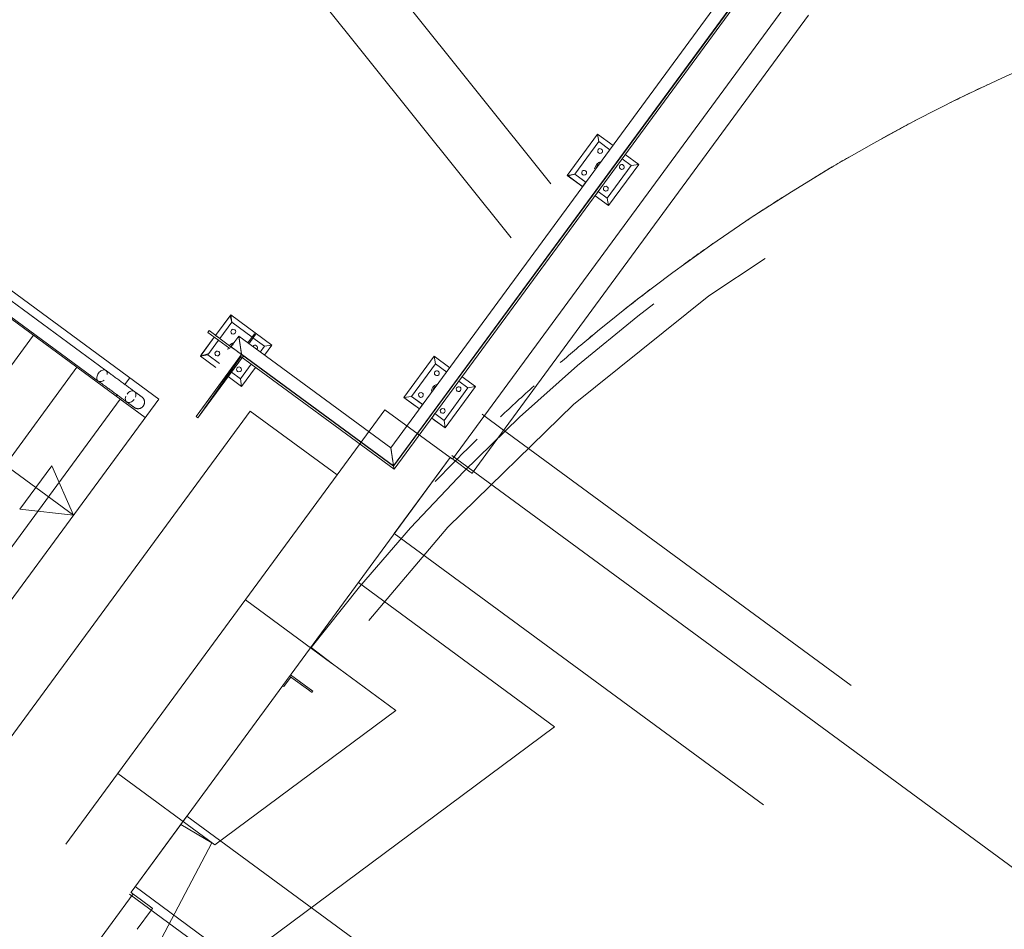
# Model space of a CAD drawing. Header units: metres. Extents: x 135583 to 135939, y 457896 to 458258.
# Tile 382 of 599: x 135791.68 to 135795.33, y 457962.13 to 457965.51. Entities that reach past the tile are written whole.
import ezdxf

# ---------------------------------------------------------------- set-up
doc = ezdxf.new("R2010")
doc.units = ezdxf.units.M
doc.linetypes.add('Hidden', pattern=[4, 2, -2])
doc.layers.add('NIEUWE INSTALLATIE', color=250, linetype='Continuous', lineweight=0)

msp = doc.modelspace()

# ---------------------------------------------------------------- linework, layer by layer
at = {"layer": 'NIEUWE INSTALLATIE'}
for p, q in [((135797.4269, 457969.871), (135793.0527, 457963.9171)), ((135793.063, 457963.8496), (135797.4658, 457969.8424)), ((135797.4665, 457969.8419), (135793.0632, 457963.8484)), ((135793.0649, 457963.8372), (135797.473, 457969.8372)), ((135793.2814, 457963.8751), (135796.8335, 457968.71)), ((135793.2814, 457963.8751), (135796.8335, 457968.71)), ((135793.6469, 457964.8963), (135792.3524, 457966.5123)), ((135792.2053, 457966.312), (135793.4998, 457964.696)), ((135791.9956, 457964.2035), (135790.3117, 457965.4407)), ((135792.0339, 457964.1083), (135790.233, 457965.4313)), ((135790.2841, 457965.401), (135791.967, 457964.1646)), ((135793.7072, 457964.9277), (135793.8197, 457965.0808)), ((135793.8197, 457965.0808), (135793.8777, 457965.0382)), ((135793.8197, 457965.0808), (135793.824, 457965.0529)), ((135793.824, 457965.0529), (135793.7352, 457964.932)), ((135793.8659, 457965.0221), (135793.824, 457965.0529)), ((135790.0093, 457965.0373), (135791.8749, 457963.6666)), ((135793.9229, 457965.005), (135793.9728, 457964.9684)), ((135793.8603, 457964.8152), (135793.9728, 457964.9684)), ((135793.9728, 457964.9684), (135793.8603, 457964.8152)), ((135793.9449, 457964.9641), (135793.9111, 457964.9889)), ((135793.9728, 457964.9684), (135793.9449, 457964.9641)), ((135793.9728, 457964.9684), (135793.9449, 457964.9641)), ((135793.7352, 457964.932), (135793.7072, 457964.9277)), ((135793.7352, 457964.932), (135793.7104, 457964.9254)), ((135793.7762, 457964.9019), (135793.7352, 457964.932)), ((135793.7352, 457964.932), (135793.777, 457964.9013)), ((135793.9449, 457964.9641), (135793.8561, 457964.8432)), ((135793.8561, 457964.8432), (135793.9449, 457964.9641)), ((135793.7652, 457964.8851), (135793.7072, 457964.9277)), ((135793.7104, 457964.9254), (135793.7352, 457964.9072)), ((135793.7352, 457964.9072), (135793.7643, 457964.8858)), ((135793.7643, 457964.8858), (135793.7762, 457964.9019)), ((135793.8222, 457964.868), (135793.8104, 457964.8519)), ((135793.8561, 457964.8432), (135793.8222, 457964.868)), ((135793.8222, 457964.868), (135793.8561, 457964.8432)), ((135793.8104, 457964.8519), (135793.8381, 457964.8316)), ((135793.8603, 457964.8152), (135793.8104, 457964.8519)), ((135793.8381, 457964.8316), (135793.8603, 457964.8152)), ((135793.8603, 457964.8152), (135793.8561, 457964.8432)), ((135793.8561, 457964.8432), (135793.8603, 457964.8152)), ((135793.8603, 457964.8152), (135793.8561, 457964.8432)), ((135792.4023, 457964.3339), (135792.4586, 457964.4104)), ((135792.4561, 457964.407), (135792.4023, 457964.3339)), ((135792.4185, 457964.322), (135792.4629, 457964.3825)), ((135792.4629, 457964.3825), (135792.4185, 457964.322)), ((135792.4629, 457964.3825), (135792.4561, 457964.407)), ((135792.4586, 457964.4104), (135792.6117, 457964.298)), ((135792.4586, 457964.4104), (135792.4629, 457964.3825)), ((135792.5378, 457964.3274), (135792.4629, 457964.3825)), ((135792.3734, 457964.3452), (135792.3782, 457964.3516)), ((135792.3734, 457964.3452), (135792.4554, 457964.285)), ((135792.4594, 457964.2919), (135792.3782, 457964.3516)), ((135791.7263, 457964.3342), (135791.1935, 457963.6089)), ((135792.3461, 457964.2573), (135792.3976, 457964.3274)), ((135792.3976, 457964.3274), (135792.3492, 457964.2616)), ((135792.4137, 457964.3156), (135792.3741, 457964.2616)), ((135792.3777, 457964.2666), (135792.4137, 457964.3156)), ((135792.4137, 457964.3156), (135792.3976, 457964.3274)), ((135792.4023, 457964.3339), (135792.4185, 457964.322)), ((135792.4886, 457964.3315), (135792.4595, 457964.2919)), ((135793.0527, 457963.9171), (135792.4886, 457964.3315)), ((135792.5467, 457964.3395), (135792.522, 457964.3059)), ((135792.526, 457964.303), (135792.5507, 457964.3366)), ((135792.5837, 457964.2937), (135792.5408, 457964.3252)), ((135792.5507, 457964.3366), (135792.5467, 457964.3395)), ((135792.4594, 457964.2919), (135792.4789, 457964.2776)), ((135792.4738, 457964.2814), (135792.4692, 457964.2848)), ((135792.4789, 457964.2776), (135792.4839, 457964.2739)), ((135792.568, 457964.2722), (135792.5837, 457964.2937)), ((135792.6117, 457964.298), (135792.5837, 457964.2937)), ((135792.6117, 457964.298), (135792.5841, 457964.2603)), ((135792.3303, 457964.0332), (135792.499, 457964.2628)), ((135792.4911, 457964.2521), (135792.3303, 457964.0332)), ((135792.5055, 457964.2581), (135792.3368, 457964.0284)), ((135792.3368, 457964.0284), (135792.4963, 457964.2549)), ((135792.3461, 457964.2573), (135792.3777, 457964.2666)), ((135792.3492, 457964.2616), (135792.3461, 457964.2573)), ((135792.3741, 457964.2616), (135792.3461, 457964.2573)), ((135792.404, 457964.2148), (135792.3461, 457964.2573)), ((135792.3741, 457964.2616), (135792.4176, 457964.2296)), ((135792.4963, 457964.2549), (135792.4911, 457964.2521)), ((135792.4929, 457964.2575), (135793.0649, 457963.8372)), ((135792.4984, 457964.2633), (135792.4989, 457964.264)), ((135792.4984, 457964.2633), (135792.4989, 457964.264)), ((135793.0632, 457963.8484), (135792.4984, 457964.2633)), ((135792.4989, 457964.264), (135793.063, 457963.8496)), ((135792.5055, 457964.2581), (135792.499, 457964.2628)), ((135793.1015, 457964.1032), (135793.214, 457964.2564)), ((135793.214, 457964.2564), (135793.2718, 457964.2139)), ((135793.214, 457964.2564), (135793.2183, 457964.2284)), ((135791.8875, 457964.2158), (135791.3546, 457963.4905)), ((135791.996, 457964.2033), (135791.9956, 457964.2035)), ((135792.4949, 457964.1728), (135792.5346, 457964.2268)), ((135792.5507, 457964.2149), (135792.4992, 457964.1448)), ((135793.2183, 457964.2284), (135793.1295, 457964.1075)), ((135793.26, 457964.1978), (135793.2183, 457964.2284)), ((135792.0647, 457964.1503), (135792.0842, 457964.1768)), ((135792.4992, 457964.1448), (135792.4492, 457964.1815)), ((135792.4611, 457964.1977), (135792.4949, 457964.1728)), ((135792.4992, 457964.1448), (135792.4949, 457964.1728)), ((135793.3391, 457964.1396), (135793.3053, 457964.1644)), ((135793.3172, 457964.1806), (135793.3671, 457964.1439)), ((135793.2503, 457964.0187), (135793.3391, 457964.1396)), ((135793.3671, 457964.1439), (135793.2546, 457963.9907)), ((135793.3671, 457964.1439), (135793.3391, 457964.1396)), ((135792.0487, 457964.0974), (135791.5158, 457963.3721)), ((135792.0339, 457964.1083), (135792.0385, 457964.1146)), ((135792.1413, 457964.0293), (135792.0339, 457964.1083)), ((135792.1413, 457964.0293), (135792.0487, 457964.0974)), ((135793.1295, 457964.1075), (135793.1015, 457964.1032)), ((135793.1295, 457964.1075), (135793.1015, 457964.1032)), ((135793.1015, 457964.1032), (135793.1295, 457964.0827)), ((135793.1593, 457964.0608), (135793.1015, 457964.1032)), ((135793.1705, 457964.0774), (135793.1295, 457964.1075)), ((135793.1295, 457964.1075), (135793.1711, 457964.0769)), ((135793.1295, 457964.0827), (135793.1586, 457964.0613)), ((135793.1586, 457964.0613), (135793.1705, 457964.0774)), ((135792.3303, 457964.0332), (135792.3368, 457964.0284)), ((135792.3303, 457964.0332), (135792.3368, 457964.0284)), ((135793.2165, 457964.0436), (135793.2047, 457964.0274)), ((135793.2047, 457964.0274), (135793.2166, 457964.0187)), ((135793.2546, 457963.9907), (135793.2047, 457964.0274)), ((135793.2503, 457964.0187), (135793.2165, 457964.0436)), ((135793.2165, 457964.0436), (135793.2503, 457964.0187)), ((135793.2166, 457964.0187), (135793.2546, 457963.9907)), ((135793.2546, 457963.9907), (135793.2503, 457964.0187)), ((135793.2546, 457963.9907), (135793.2503, 457964.0187)), ((135793.4663, 457963.9865), (135793.3982, 457964.0365)), ((135793.4663, 457963.9865), (135793.3982, 457964.0365)), ((135793.3586, 457963.8282), (135793.4189, 457963.9104)), ((135793.3586, 457963.8282), (135793.4189, 457963.9104)), ((135794.1163, 457963.2732), (135793.2788, 457963.8885)), ((135794.1163, 457963.2732), (135793.2788, 457963.8885)), ((135791.6761, 457963.6886), (135791.7945, 457963.8498)), ((135791.8749, 457963.6666), (135791.7945, 457963.8498)), ((135793.0649, 457963.8372), (135793.0632, 457963.8484)), ((135791.8749, 457963.6666), (135791.6761, 457963.6886)), ((135797.7416, 457960.6098), (135794.7981, 457962.7723)), ((135797.7416, 457960.6098), (135794.7981, 457962.7723)), ((135788.2473, 457957.023), (135792.0962, 457962.2619)), ((135788.2473, 457957.023), (135792.0962, 457962.2619)), ((135792.0828, 457962.2606), (135792.9203, 457961.6453)), ((135792.0828, 457962.2606), (135792.9203, 457961.6453)), ((135792.1112, 457962.1304), (135792.1642, 457962.2025)), ((135792.1112, 457962.1304), (135792.1642, 457962.2025))]:
    msp.add_line(p, q, dxfattribs=at)
at = {"layer": 'NIEUWE INSTALLATIE', "linetype": 'Hidden'}
for p, q in [((135793.419, 457963.9104), (135796.9066, 457968.6575)), ((135793.419, 457963.9104), (135796.9066, 457968.6575)), ((135793.419, 457963.9104), (135796.9066, 457968.6575)), ((135793.419, 457963.9104), (135796.9066, 457968.6575)), ((135792.1917, 457964.0978), (135790.2833, 457965.4998)), ((135791.5582, 457963.2355), (135792.1917, 457964.0978)), ((135792.5311, 457964.0531), (135791.5246, 457962.6831)), ((135792.5311, 457964.0531), (135791.5246, 457962.6831)), ((135792.8535, 457963.8163), (135792.5311, 457964.0531)), ((135792.8535, 457963.8163), (135792.5311, 457964.0531)), ((135793.0311, 457964.058), (135792.8535, 457963.8163)), ((135793.0311, 457964.058), (135792.8535, 457963.8163)), ((135793.0311, 457964.058), (135792.8535, 457963.8163)), ((135793.0311, 457964.058), (135792.8535, 457963.8163)), ((135793.2729, 457963.8805), (135793.0311, 457964.0581)), ((135793.2729, 457963.8805), (135793.0311, 457964.0581)), ((135793.3982, 457964.0366), (135793.3913, 457964.0416)), ((135793.3982, 457964.0366), (135793.3913, 457964.0416)), ((135793.3982, 457964.0366), (135793.3913, 457964.0416)), ((135793.3982, 457964.0366), (135793.3913, 457964.0416)), ((135804.4319, 457955.9303), (135793.4664, 457963.9865)), ((135804.4319, 457955.9303), (135793.4664, 457963.9865)), ((135804.4319, 457955.9303), (135793.4664, 457963.9865)), ((135804.4319, 457955.9303), (135793.4664, 457963.9865)), ((135793.2729, 457963.8805), (135792.0887, 457962.2687)), ((135793.2729, 457963.8805), (135792.0887, 457962.2687)), ((135793.0657, 457963.5984), (135793.2729, 457963.8805)), ((135793.0657, 457963.5984), (135793.2729, 457963.8805)), ((135793.3461, 457963.8281), (135793.2897, 457963.8696)), ((135793.3461, 457963.8281), (135793.2897, 457963.8696)), ((135793.3461, 457963.8281), (135793.2897, 457963.8696)), ((135793.3461, 457963.8281), (135793.2897, 457963.8696)), ((135791.847, 457962.4463), (135792.8535, 457963.8163)), ((135791.847, 457962.4463), (135792.8535, 457963.8163)), ((135793.3542, 457963.8222), (135793.3586, 457963.8282)), ((135793.3542, 457963.8222), (135793.3586, 457963.8282)), ((135793.3542, 457963.8222), (135793.3586, 457963.8282)), ((135793.3542, 457963.8222), (135793.3586, 457963.8282)), ((135804.1063, 457955.487), (135793.0657, 457963.5984)), ((135804.1063, 457955.487), (135793.0657, 457963.5984)), ((135793.6606, 457962.8821), (135792.9324, 457963.4171)), ((135793.6606, 457962.8821), (135792.9324, 457963.4171)), ((135792.513, 457963.3529), (135792.8342, 457963.117)), ((135792.513, 457963.3529), (135792.8342, 457963.117)), ((135792.513, 457963.3529), (135792.8342, 457963.117)), ((135792.513, 457963.3529), (135792.8342, 457963.117)), ((135794.798, 457962.7724), (135794.1163, 457963.2732)), ((135794.798, 457962.7724), (135794.1163, 457963.2732)), ((135794.798, 457962.7724), (135794.1163, 457963.2732)), ((135794.798, 457962.7724), (135794.1163, 457963.2732)), ((135792.7569, 457963.1761), (135792.8363, 457963.1154)), ((135792.7569, 457963.1761), (135792.8363, 457963.1154)), ((135792.8364, 457963.1154), (135793.0715, 457962.9426)), ((135792.8364, 457963.1154), (135793.0715, 457962.9426)), ((135792.8364, 457963.1154), (135793.0715, 457962.9426)), ((135792.8364, 457963.1154), (135793.0715, 457962.9426)), ((135792.6821, 457963.0662), (135792.656, 457963.0307)), ((135792.6821, 457963.0662), (135792.656, 457963.0307)), ((135792.7603, 457963.0087), (135792.6773, 457963.0697)), ((135792.7603, 457963.0087), (135792.6773, 457963.0697)), ((135792.6808, 457963.0746), (135792.7638, 457963.0136)), ((135792.6808, 457963.0746), (135792.7638, 457963.0136)), ((135792.656, 457963.0307), (135792.6512, 457963.0343)), ((135792.656, 457963.0307), (135792.6512, 457963.0343)), ((135792.7638, 457963.0136), (135792.7603, 457963.0087)), ((135792.7638, 457963.0136), (135792.7603, 457963.0087)), ((135793.0715, 457962.9426), (135792.3999, 457962.4433)), ((135792.3999, 457962.4433), (135793.0715, 457962.9426)), ((135793.0715, 457962.9426), (135792.3999, 457962.4433)), ((135792.3999, 457962.4433), (135793.0715, 457962.9426)), ((135792.4853, 457962.0083), (135793.6606, 457962.8821)), ((135792.4853, 457962.0083), (135793.6606, 457962.8821)), ((135792.3999, 457962.4433), (135792.0394, 457962.7082)), ((135792.3999, 457962.4433), (135792.0394, 457962.7082)), ((135792.3999, 457962.4433), (135792.0394, 457962.7082)), ((135792.3999, 457962.4433), (135792.0394, 457962.7082)), ((135792.0887, 457962.2687), (135792.296, 457962.5507)), ((135792.0887, 457962.2687), (135792.296, 457962.5507)), ((135792.389, 457962.4514), (135792.2732, 457962.5197)), ((135792.389, 457962.4514), (135792.2732, 457962.5197)), ((135792.296, 457962.5507), (135803.3366, 457954.4394)), ((135792.296, 457962.5507), (135803.3366, 457954.4394)), ((135792.1035, 457962.2888), (135792.4853, 457962.0083)), ((135792.1035, 457962.2888), (135792.4853, 457962.0083)), ((135792.104, 457962.2556), (135792.1604, 457962.2142)), ((135792.104, 457962.2556), (135792.1604, 457962.2142)), ((135792.104, 457962.2556), (135792.1604, 457962.2142)), ((135792.104, 457962.2556), (135792.1604, 457962.2142)), ((135792.1642, 457962.2025), (135792.1684, 457962.2082)), ((135792.1642, 457962.2025), (135792.1684, 457962.2082)), ((135792.1642, 457962.2025), (135792.1684, 457962.2082)), ((135792.1642, 457962.2025), (135792.1684, 457962.2082))]:
    msp.add_line(p, q, dxfattribs=at)
at = {"layer": 'NIEUWE INSTALLATIE', "linetype": 'Hidden', "flags": 128}
msp.add_lwpolyline([(135801.5629, 457964.9872), (135801.3086, 457965.1235), (135801.0489, 457965.2489), (135800.7842, 457965.3632), (135800.5148, 457965.4663), (135800.2414, 457965.558), (135799.9643, 457965.6381), (135799.6841, 457965.7064), (135799.4013, 457965.7629), (135799.1163, 457965.8075), (135798.8298, 457965.84), (135798.5421, 457965.8604), (135798.2538, 457965.8687), (135797.9654, 457965.8648), (135797.6775, 457965.8488), (135797.3904, 457965.8207), (135797.1048, 457965.7806), (135796.8212, 457965.7284), (135796.54, 457965.6644), (135796.2617, 457965.5886), (135795.9869, 457965.5011), (135795.716, 457965.4022), (135795.4495, 457965.2919), (135795.1879, 457965.1705), (135794.9316, 457965.0382), (135794.6811, 457964.8953), (135794.4369, 457964.7419), (135794.1993, 457964.5784), (135793.9688, 457964.405), (135793.7458, 457964.2221), (135793.5308, 457964.0299), (135793.324, 457963.8289), (135793.1258, 457963.6193), (135792.9367, 457963.4016), (135792.7569, 457963.1761)], dxfattribs=at)
msp.add_lwpolyline([(135801.5629, 457964.9872), (135801.3086, 457965.1235), (135801.0489, 457965.2489), (135800.7842, 457965.3632), (135800.5148, 457965.4663), (135800.2414, 457965.558), (135799.9643, 457965.6381), (135799.6841, 457965.7064), (135799.4013, 457965.7629), (135799.1163, 457965.8075), (135798.8298, 457965.84), (135798.5421, 457965.8604), (135798.2538, 457965.8687), (135797.9654, 457965.8648), (135797.6775, 457965.8488), (135797.3904, 457965.8207), (135797.1048, 457965.7806), (135796.8212, 457965.7284), (135796.54, 457965.6644), (135796.2617, 457965.5886), (135795.9869, 457965.5011), (135795.716, 457965.4022), (135795.4495, 457965.2919), (135795.1879, 457965.1705), (135794.9316, 457965.0382), (135794.6811, 457964.8953), (135794.4369, 457964.7419), (135794.1993, 457964.5784), (135793.9688, 457964.405), (135793.7458, 457964.2221), (135793.5308, 457964.0299), (135793.324, 457963.8289), (135793.1258, 457963.6193), (135792.9367, 457963.4016), (135792.7569, 457963.1761)], dxfattribs=at)
at = {"layer": 'NIEUWE INSTALLATIE', "flags": 128}
for points in [[(135792.1291, 457964.1055), (135792.129, 457964.1055), (135792.1288, 457964.1057), (135792.1285, 457964.1059), (135792.1281, 457964.1062), (135792.1275, 457964.1067), (135792.1268, 457964.1072), (135792.1259, 457964.1078), (135792.125, 457964.1085), (135792.1239, 457964.1093), (135792.1227, 457964.1102), (135792.1214, 457964.1111), (135792.12, 457964.1122), (135792.1184, 457964.1133), (135792.1168, 457964.1145), (135792.115, 457964.1158), (135792.1131, 457964.1172), (135792.1112, 457964.1187), (135792.1091, 457964.1202), (135792.1069, 457964.1218), (135792.1046, 457964.1234), (135792.1023, 457964.1252), (135792.0998, 457964.127), (135792.0973, 457964.1288), (135792.0947, 457964.1307), (135792.092, 457964.1327), (135792.0893, 457964.1347), (135792.0865, 457964.1368), (135792.0836, 457964.1389), (135792.0807, 457964.141), (135792.0777, 457964.1432), (135792.0747, 457964.1455), (135792.0716, 457964.1477), (135792.0685, 457964.15), (135792.0654, 457964.1523), (135792.0622, 457964.1546), (135792.059, 457964.157), (135792.0558, 457964.1593), (135792.0526, 457964.1617), (135792.0494, 457964.1641), (135792.0461, 457964.1664), (135792.0429, 457964.1688), (135792.0397, 457964.1711), (135792.0365, 457964.1735), (135792.0333, 457964.1758), (135792.0302, 457964.1781), (135792.0271, 457964.1804), (135792.024, 457964.1827), (135792.0209, 457964.1849), (135792.0179, 457964.1872), (135792.015, 457964.1893), (135792.0121, 457964.1915), (135792.0092, 457964.1936), (135792.0064, 457964.1956), (135792.0037, 457964.1976), (135792.0011, 457964.1995), (135791.9985, 457964.2014), (135791.996, 457964.2032), (135791.9956, 457964.2035)], [(135791.967, 457964.1646), (135791.9695, 457964.1628), (135791.972, 457964.1609), (135791.9747, 457964.159), (135791.9774, 457964.157), (135791.9802, 457964.155), (135791.983, 457964.1529), (135791.9859, 457964.1508), (135791.9888, 457964.1486), (135791.9918, 457964.1464), (135791.9949, 457964.1442), (135791.998, 457964.1419), (135792.0011, 457964.1396), (135792.0042, 457964.1373), (135792.0074, 457964.135), (135792.0106, 457964.1326), (135792.0138, 457964.1302), (135792.017, 457964.1279), (135792.0202, 457964.1255), (135792.0235, 457964.1231), (135792.0267, 457964.1208), (135792.0299, 457964.1184), (135792.0331, 457964.1161), (135792.0362, 457964.1138), (135792.0394, 457964.1114), (135792.0425, 457964.1092), (135792.0456, 457964.1069), (135792.0486, 457964.1047), (135792.0516, 457964.1025), (135792.0545, 457964.1003), (135792.0574, 457964.0982), (135792.0602, 457964.0961), (135792.063, 457964.0941), (135792.0657, 457964.0921), (135792.0683, 457964.0902), (135792.0708, 457964.0883), (135792.0733, 457964.0865), (135792.0757, 457964.0848), (135792.078, 457964.0831), (135792.0801, 457964.0815), (135792.0822, 457964.08), (135792.0842, 457964.0785), (135792.0861, 457964.0771), (135792.0879, 457964.0758), (135792.0896, 457964.0746), (135792.0911, 457964.0734), (135792.0926, 457964.0724), (135792.0939, 457964.0714), (135792.0951, 457964.0705), (135792.0962, 457964.0697), (135792.0972, 457964.069), (135792.0981, 457964.0684), (135792.0988, 457964.0678), (135792.0994, 457964.0674), (135792.0998, 457964.067), (135792.1002, 457964.0668), (135792.1004, 457964.0666), (135792.1005, 457964.0666)], [(135792.1239, 457964.1093), (135792.1246, 457964.1088), (135792.1256, 457964.108), (135792.1265, 457964.1074), (135792.1272, 457964.1068), (135792.1279, 457964.1064), (135792.1284, 457964.106), (135792.1287, 457964.1058), (135792.129, 457964.1056), (135792.1291, 457964.1055)], [(135792.1291, 457964.1055), (135792.1299, 457964.1049), (135792.1306, 457964.1043), (135792.1313, 457964.1036), (135792.132, 457964.103), (135792.1327, 457964.1023), (135792.1333, 457964.1015), (135792.1339, 457964.1008), (135792.1345, 457964.1), (135792.135, 457964.0992), (135792.1355, 457964.0984), (135792.136, 457964.0975), (135792.1365, 457964.0967), (135792.1369, 457964.0958), (135792.1372, 457964.0949), (135792.1376, 457964.094), (135792.1379, 457964.0931), (135792.1381, 457964.0922), (135792.1384, 457964.0912), (135792.1386, 457964.0903), (135792.1387, 457964.0893), (135792.1388, 457964.0884), (135792.1389, 457964.0874), (135792.1389, 457964.0864), (135792.1389, 457964.0855), (135792.1389, 457964.0845), (135792.1388, 457964.0835), (135792.1387, 457964.0826), (135792.1385, 457964.0816), (135792.1383, 457964.0807), (135792.1381, 457964.0797), (135792.1378, 457964.0788), (135792.1375, 457964.0779), (135792.1372, 457964.077), (135792.1368, 457964.0761), (135792.1364, 457964.0752), (135792.1359, 457964.0744), (135792.1355, 457964.0735), (135792.135, 457964.0727), (135792.1344, 457964.0719), (135792.1343, 457964.0717)], [(135792.1005, 457964.0666), (135792.1004, 457964.0666), (135792.1002, 457964.0667), (135792.0999, 457964.067), (135792.0995, 457964.0673), (135792.0989, 457964.0677), (135792.0982, 457964.0683), (135792.0974, 457964.0689), (135792.0964, 457964.0696), (135792.0953, 457964.0704), (135792.0952, 457964.0705)], [(135792.1343, 457964.0717), (135792.1337, 457964.071), (135792.133, 457964.0702), (135792.1324, 457964.0695), (135792.1317, 457964.0688), (135792.131, 457964.0681), (135792.1303, 457964.0675), (135792.1295, 457964.0669), (135792.1288, 457964.0663), (135792.128, 457964.0658), (135792.1271, 457964.0653), (135792.1263, 457964.0648), (135792.1254, 457964.0644), (135792.1246, 457964.0639), (135792.1237, 457964.0636), (135792.1228, 457964.0632), (135792.1219, 457964.0629), (135792.1209, 457964.0627), (135792.12, 457964.0624), (135792.119, 457964.0623), (135792.1181, 457964.0621), (135792.1171, 457964.062), (135792.1162, 457964.0619), (135792.1152, 457964.0619), (135792.1142, 457964.0619), (135792.1133, 457964.0619), (135792.1123, 457964.062), (135792.1114, 457964.0621), (135792.1104, 457964.0623), (135792.1095, 457964.0625), (135792.1085, 457964.0627), (135792.1076, 457964.063), (135792.1067, 457964.0633), (135792.1058, 457964.0636), (135792.1049, 457964.064), (135792.104, 457964.0644), (135792.1032, 457964.0649), (135792.1023, 457964.0653), (135792.1015, 457964.0659), (135792.1007, 457964.0664), (135792.1005, 457964.0666)]]:
    msp.add_lwpolyline(points, dxfattribs=at)
at = {"layer": 'NIEUWE INSTALLATIE', "linetype": 'Hidden'}
for radius, start, end in [(6.75, 55.94738, 142.63491), (6.75, 55.94738, 142.63491), (6.9, 113.20073, 136.79423), (6.9, 113.20073, 136.79423), (6.9, 115.18347, 116.41752), (6.9, 115.18347, 116.41752), (6.9, 117.586, 118.82428), (6.9, 117.586, 118.82428), (6.9, 119.98844, 121.2326), (6.9, 119.98844, 121.2326), (6.9, 122.39082, 123.64331), (6.9, 122.39082, 123.64331), (6.9, 124.79314, 126.05803), (6.9, 124.79314, 126.05803), (6.9, 127.1954, 128.48017), (6.9, 127.1954, 128.48017), (6.9, 129.59762, 130.91866), (6.9, 129.59762, 130.91866), (6.9, 131.9998, 133.40619), (6.9, 131.9998, 133.40619), (6.9, 134.40195, 136.23697), (6.9, 134.40195, 136.23697), (6.75, 149.43517, 323.721), (6.75, 149.43517, 323.721)]:
    msp.add_arc((135798.2011, 457959.0189), radius, start, end, dxfattribs=at)
at = {"layer": 'NIEUWE INSTALLATIE'}
msp.add_arc((135792.4789, 457964.2776), 0.0312, 158.696, 173.696, dxfattribs=at)
for centre, major_axis, ratio, start_param, end_param in [((135793.8293, 457965.0179), (-0.0089, -0.00136), 1, 5.497787, 8.63938), ((135793.8293, 457965.0179), (-0.00352, -0.00828), 1, 1.338973, 4.480565), ((135793.84, 457964.948), (-0.031, 0.0028), 1, 5.009799, 6.264396), ((135793.84, 457964.948), (-0.0252, 0.007), 1, 5.658662, 6.182261), ((135793.9099, 457964.9587), (-0.00725, 0.00533), 1, 3.141593, 6.283185), ((135793.7701, 457964.9373), (-0.00533, -0.00725), 1, 4.712389, 7.853982), ((135793.7701, 457964.9373), (-0.00533, -0.00725), 1, 1.570796, 4.712389), ((135793.9099, 457964.9587), (-0.0089, -0.00136), 1, 5.497787, 8.63938), ((135793.8507, 457964.8781), (-0.0077, -0.00466), 1, 5.105088, 8.246681), ((135793.8507, 457964.8781), (-0.00533, -0.00725), 1, 1.570796, 4.712389), ((135792.4682, 457964.3475), (-0.0089, -0.00136), 1, 5.497787, 8.63938), ((135792.4682, 457964.3475), (-0.00352, -0.00828), 1, 1.338973, 4.480565), ((135792.4789, 457964.2776), (-0.0303, 0.0074), 1, 5.105088, 5.890486), ((135792.409, 457964.2669), (-0.00533, -0.00725), 1, 4.712389, 7.853982), ((135792.409, 457964.2669), (-0.00533, -0.00725), 1, 1.570796, 4.712389), ((135792.4789, 457964.2776), (-0.0241, 0.0018), 1, 5.273388, 5.722187), ((135792.4789, 457964.2776), (-0.0195, 0.0143), 0.000001, 5.176078, 7.388), ((135792.4789, 457964.2776), (-0.0252, 0.0071), 1, 5.399089, 5.660889), ((135792.4789, 457964.2776), (-0.0195, 0.0143), 0.000001, 3.926991, 4.965651), ((135792.4789, 457964.2776), (0.0195, -0.0143), 0.000001, 4.977238, 5.450591), ((135792.5488, 457964.2883), (-0.00725, 0.00533), 1, 3.141593, 6.283185), ((135792.4789, 457964.2776), (0.0195, -0.0143), 0.000001, 5.239364, 7.0766), ((135792.4896, 457964.2077), (-0.0077, -0.00466), 1, 5.105088, 8.246681), ((135792.4896, 457964.2077), (-0.00533, -0.00725), 1, 1.570796, 4.712389), ((135793.2236, 457964.1935), (-0.0089, -0.00136), 1, 5.497787, 8.63938), ((135793.2236, 457964.1935), (-0.00352, -0.00828), 1, 1.338973, 4.480565), ((135793.2343, 457964.1236), (-0.0243, -0.0195), 1, 4.45059, 5.497787), ((135793.2343, 457964.1236), (-0.0252, 0.007), 1, 5.658662, 6.182261), ((135793.3042, 457964.1342), (-0.0089, -0.00136), 1, 5.497787, 8.63938), ((135793.3042, 457964.1342), (-0.00725, 0.00533), 1, 3.141593, 6.283185), ((135793.1644, 457964.1129), (-0.00533, -0.00725), 1, 4.712389, 7.853982), ((135793.1644, 457964.1129), (-0.00533, -0.00725), 1, 1.570796, 4.712389), ((135793.245, 457964.0537), (-0.0077, -0.00466), 1, 5.105088, 8.246681), ((135793.245, 457964.0537), (-0.00533, -0.00725), 1, 1.570796, 4.712389), ((135793.2733, 457963.8811), (-0.00806, 0.00592), 0.005217, 1.570796, 1.832596), ((135793.2733, 457963.8811), (-0.00806, 0.00592), 0.005217, 1.570796, 1.832596), ((135792.0881, 457962.2678), (-0.00806, 0.00592), 0.005381, 4.18879, 4.712389), ((135792.0881, 457962.2678), (-0.00806, 0.00592), 0.005381, 4.18879, 4.712389)]:
    msp.add_ellipse(centre, major_axis=major_axis, ratio=ratio, start_param=start_param, end_param=end_param, dxfattribs=at)
at = {"layer": 'NIEUWE INSTALLATIE', "linetype": 'Hidden'}
for centre, ratio, start_param, end_param in [((135793.2733, 457963.8811), 0.005217, 1.832596, 3.141593), ((135793.2733, 457963.8811), 0.005217, 1.832596, 3.141593), ((135793.2733, 457963.8811), 0.005217, 1.832596, 3.141593), ((135793.2733, 457963.8811), 0.005217, 1.832596, 3.141593), ((135793.2897, 457963.8695), 0.005217, 4.712389, 6.283185), ((135793.2897, 457963.8695), 0.005217, 4.712389, 6.283185), ((135793.2897, 457963.8695), 0.005217, 4.712389, 6.283185), ((135793.2897, 457963.8695), 0.005217, 4.712389, 6.283185), ((135793.3461, 457963.8282), 0.005217, 1.570796, 3.141593), ((135793.3461, 457963.8282), 0.005217, 1.570796, 3.141593), ((135793.3461, 457963.8282), 0.005217, 1.570796, 3.141593), ((135793.3461, 457963.8282), 0.005217, 1.570796, 3.141593), ((135792.0881, 457962.2678), 0.005381, 3.141594, 4.18879), ((135792.0881, 457962.2678), 0.005381, 3.141594, 4.18879), ((135792.0881, 457962.2678), 0.005381, 3.141594, 4.18879), ((135792.0881, 457962.2678), 0.005381, 3.141594, 4.18879), ((135792.104, 457962.2557), 0.005381, 0, 1.570796), ((135792.104, 457962.2557), 0.005381, 0, 1.570796), ((135792.104, 457962.2557), 0.005381, 0, 1.570796), ((135792.104, 457962.2557), 0.005381, 0, 1.570796), ((135792.1603, 457962.2141), 0.005381, 3.141593, 4.712389), ((135792.1603, 457962.2141), 0.005381, 3.141593, 4.712389), ((135792.1603, 457962.2141), 0.005381, 3.141593, 4.712389), ((135792.1603, 457962.2141), 0.005381, 3.141593, 4.712389)]:
    msp.add_ellipse(centre, major_axis=(-0.00806, 0.00592), ratio=ratio, start_param=start_param, end_param=end_param, dxfattribs=at)
at = {"layer": 'NIEUWE INSTALLATIE'}
for points, knots in [([(135792.4886, 457964.3315), (135792.4885, 457964.3315), (135792.4886, 457964.331), (135792.4889, 457964.3291), (135792.4892, 457964.3271), (135792.4895, 457964.325), (135792.4898, 457964.3232), (135792.4901, 457964.3212), (135792.4905, 457964.3189), (135792.4908, 457964.3165), (135792.4911, 457964.3147), (135792.4914, 457964.3127), (135792.4917, 457964.3107), (135792.492, 457964.3086), (135792.4924, 457964.3065), (135792.4927, 457964.3044), (135792.493, 457964.3022), (135792.4934, 457964.3), (135792.4937, 457964.2978), (135792.4941, 457964.2956), (135792.4944, 457964.2934), (135792.4947, 457964.2912), (135792.4951, 457964.289), (135792.4954, 457964.2869), (135792.4957, 457964.2848), (135792.496, 457964.2828), (135792.4963, 457964.2809), (135792.4966, 457964.279), (135792.497, 457964.2766), (135792.4973, 457964.2744), (135792.4976, 457964.2724), (135792.4979, 457964.2705), (135792.4982, 457964.2685), (135792.4985, 457964.2665), (135792.4988, 457964.2646), (135792.4989, 457964.264), (135792.4989, 457964.264)], [-1, -1, -1, -1, -0.916667, -0.875, -0.833333, -0.791667, -0.770833, -0.75, -0.708333, -0.6875, -0.666667, -0.645833, -0.625, -0.604167, -0.583333, -0.5625, -0.541667, -0.520833, -0.5, -0.479167, -0.458333, -0.4375, -0.416667, -0.395833, -0.375, -0.354167, -0.333333, -0.3125, -0.291667, -0.25, -0.229167, -0.208333, -0.166667, -0.125, -0.083333, 0, 0, 0, 0]), ([(135791.968, 457964.1939), (135791.9697, 457964.1961), (135791.9736, 457964.2002), (135791.9803, 457964.2045), (135791.9872, 457964.2063), (135791.9933, 457964.2054), (135791.998, 457964.2019), (135792.0007, 457964.1963), (135792.0009, 457964.1916), (135792.0007, 457964.1892)], [0, 0, 0, 0, 0.1111111, 0.2222222, 0.3333333, 0.4444444, 0.5555556, 0.6666667, 0.7768709, 0.7768709, 0.7768709, 0.7768709]), ([(135791.9887, 457964.1681), (135791.9867, 457964.1665), (135791.9822, 457964.1637), (135791.9755, 457964.1619), (135791.9693, 457964.1628), (135791.9646, 457964.1662), (135791.9619, 457964.1719), (135791.9615, 457964.1789), (135791.9636, 457964.1867), (135791.9663, 457964.1916), (135791.968, 457964.1939)], [0.1141263, 0.1141263, 0.1141263, 0.1141263, 0.2222222, 0.3333333, 0.4444444, 0.5555556, 0.6666667, 0.7777778, 0.8888889, 1, 1, 1, 1]), ([(135792.1014, 457964.1258), (135792.1031, 457964.1246), (135792.1059, 457964.121), (135792.107, 457964.1135), (135792.1061, 457964.1076), (135792.1048, 457964.1048)], [0.5000136, 0.5000136, 0.5000136, 0.5000136, 0.625, 0.75, 0.875, 0.875, 0.875, 0.875]), ([(135792.1004, 457964.0966), (135792.0985, 457964.0941), (135792.0941, 457964.0895), (135792.0864, 457964.0852), (135792.0787, 457964.0841), (135792.0745, 457964.0856), (135792.0728, 457964.0869)], [0, 0, 0, 0, 0.125, 0.25, 0.375, 0.4999864, 0.4999864, 0.4999864, 0.4999864]), ([(135793.063, 457963.8496), (135793.063, 457963.8496), (135793.0629, 457963.8501), (135793.0626, 457963.852), (135793.0623, 457963.854), (135793.062, 457963.8561), (135793.0617, 457963.8579), (135793.0614, 457963.8599), (135793.061, 457963.8627), (135793.0605, 457963.8658), (135793.0601, 457963.8684), (135793.0598, 457963.8704), (135793.0595, 457963.8725), (135793.0592, 457963.8746), (135793.0589, 457963.8767), (135793.0585, 457963.8789), (135793.0582, 457963.8811), (135793.0578, 457963.8833), (135793.0575, 457963.8855), (135793.0572, 457963.8877), (135793.0568, 457963.8899), (135793.0565, 457963.8921), (135793.0562, 457963.8942), (135793.0559, 457963.8963), (135793.0555, 457963.8983), (135793.0553, 457963.9002), (135793.055, 457963.9021), (135793.0546, 457963.9045), (135793.0543, 457963.9067), (135793.054, 457963.9087), (135793.0537, 457963.9106), (135793.0534, 457963.9126), (135793.0531, 457963.9146), (135793.0528, 457963.9165), (135793.0527, 457963.9171), (135793.0527, 457963.9171)], [0, 0, 0, 0, 0.083333, 0.125, 0.166667, 0.208333, 0.229167, 0.25, 0.291667, 0.333333, 0.354167, 0.375, 0.395833, 0.416667, 0.4375, 0.458333, 0.479167, 0.5, 0.520833, 0.541667, 0.5625, 0.583333, 0.604167, 0.625, 0.645833, 0.666667, 0.6875, 0.708333, 0.75, 0.770833, 0.791667, 0.833333, 0.875, 0.916667, 1, 1, 1, 1])]:
    msp.add_open_spline(points, degree=3, knots=knots, dxfattribs=at)
for points in [[(135792.4594, 457964.2919), (135792.4586, 457964.2908), (135792.4579, 457964.2897), (135792.4573, 457964.2885)], [(135792.4957, 457964.2603), (135792.4967, 457964.2612), (135792.4976, 457964.2622), (135792.4984, 457964.2633)], [(135792.0738, 457964.1161), (135792.0757, 457964.1187), (135792.0801, 457964.1233), (135792.0878, 457964.1276), (135792.0954, 457964.1287), (135792.0996, 457964.1271), (135792.1014, 457964.1258)], [(135792.0728, 457964.0869), (135792.071, 457964.0882), (135792.0683, 457964.0918), (135792.0672, 457964.0993), (135792.0681, 457964.1052), (135792.0694, 457964.1079)]]:
    msp.add_open_spline(points, degree=3, dxfattribs=at)

doc.saveas('drawing.dxf')
